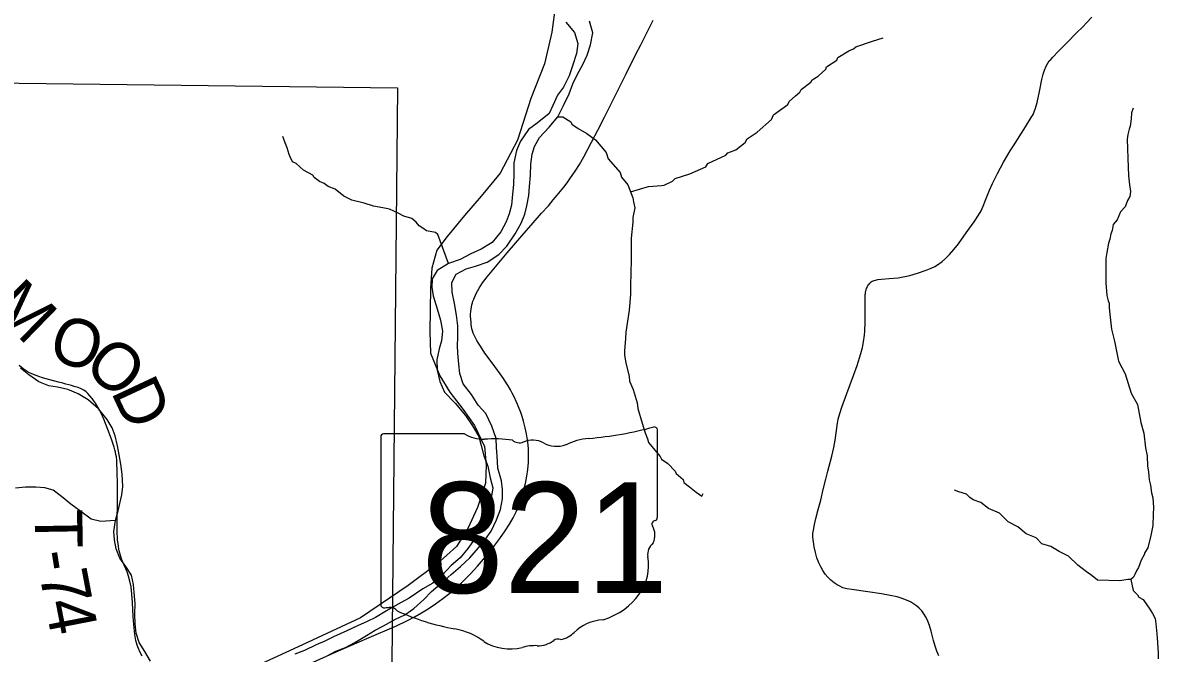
# Model space of a CAD drawing. Extents: x 0 to 34, y -8.9 to 22.
# Drawn here: x 24.652 to 26.005, y 16.673 to 17.424 of the extents above; entities that cross this region are included whole.
import ezdxf

# ---------------------------------------------------------------- set-up
doc = ezdxf.new("R2010")
doc.units = 0
for name, color, linetype in [('GM_X_Corporation', 7, 'Continuous'), ('GM_X_Major_River', 7, 'Continuous'), ('GM_X_Minor_River', 7, 'Continuous'), ('GM_X_Rail_Line', 7, 'Continuous'), ('GM_X_State_Location', 7, 'Continuous'), ('GM_X_State_Route', 7, 'Continuous'), ('GM_X_State_Shield', 7, 'Continuous'), ('GM_X_Township_Road', 7, 'Continuous'), ('GM_X_Township_Road_Text', 7, 'Continuous')]:
    doc.layers.add(name, color=color, linetype=linetype)

msp = doc.modelspace()

# ---------------------------------------------------------------- linework, layer by layer
at = {"layer": 'GM_X_Corporation'}
msp.add_lwpolyline([(24.0671, 17.3595), (25.0983, 17.3466), (25.0882, 16.3389), (24.0445, 16.3452)], close=True, dxfattribs=at)
at = {"layer": 'GM_X_Major_River'}
for points in [[(25.2989, 17.425), (25.3093, 17.4127), (25.3133, 17.3994), (25.3116, 17.3877), (25.3072, 17.374), (25.3028, 17.361), (25.2962, 17.3476), (25.2891, 17.3381), (25.2832, 17.3258), (25.2792, 17.3163), (25.2646, 17.3047), (25.2544, 17.297), (25.2448, 17.2832), (25.24, 17.2722), (25.2368, 17.2573), (25.2369, 17.2448), (25.2364, 17.2315), (25.2354, 17.2201), (25.234, 17.2069), (25.2315, 17.1966), (25.2279, 17.187), (25.2216, 17.1752), (25.2111, 17.1625), (25.198, 17.1544), (25.1855, 17.1489), (25.1731, 17.1423), (25.1592, 17.1376), (25.1456, 17.129), (25.1397, 17.1191), (25.1391, 17.1092), (25.1407, 17.099), (25.1455, 17.0835), (25.1495, 17.0699), (25.1519, 17.0567), (25.1506, 17.0453), (25.148, 17.0358), (25.1452, 17.0228), (25.1457, 17.0103), (25.1489, 16.9967), (25.1544, 16.9843), (25.1671, 16.9708), (25.1795, 16.9562), (25.1876, 16.9438), (25.195, 16.9314), (25.1978, 16.9204), (25.2013, 16.9083), (25.2061, 16.8959), (25.2089, 16.8822), (25.2117, 16.8701), (25.21, 16.8576), (25.2045, 16.845), (25.1982, 16.8309), (25.1924, 16.8157), (25.1879, 16.8061), (25.1819, 16.7978), (25.1731, 16.7868), (25.1621, 16.7776), (25.1518, 16.7666), (25.1405, 16.7565), (25.1284, 16.7499), (25.1123, 16.7387), (25.0983, 16.7309), (25.0852, 16.7236), (25.072, 16.7158), (25.0622, 16.7107), (25.0505, 16.7056), (25.0377, 16.6998), (25.0219, 16.6924), (25.0117, 16.6873), (25.0012, 16.683), (24.9876, 16.6763)], [(25.0143, 16.6699), (25.0248, 16.6753), (25.0361, 16.6797), (25.0474, 16.6859), (25.0613, 16.694), (25.0715, 16.7006), (25.0816, 16.7057), (25.0959, 16.7138), (25.1069, 16.7189), (25.1177, 16.7263), (25.1297, 16.7371), (25.1387, 16.7467), (25.1514, 16.7574), (25.1623, 16.7667), (25.1732, 16.7763), (25.1844, 16.7867), (25.1949, 16.7986), (25.2031, 16.809), (25.2098, 16.8185), (25.2164, 16.8319), (25.2212, 16.8441), (25.2233, 16.857), (25.2235, 16.868), (25.2222, 16.8786), (25.2178, 16.8937), (25.2169, 16.9081), (25.2164, 16.918), (25.2158, 16.929), (25.2107, 16.9437), (25.2037, 16.9588), (25.1944, 16.9685), (25.1863, 16.9813), (25.1767, 16.9941), (25.1727, 17.0062), (25.1714, 17.0175), (25.1701, 17.0304), (25.1696, 17.0399), (25.1702, 17.0494), (25.17, 17.063), (25.1687, 17.0759), (25.1663, 17.0899), (25.1634, 17.1031), (25.1629, 17.1149), (25.1681, 17.1248), (25.1801, 17.131), (25.1911, 17.1342), (25.205, 17.139), (25.2189, 17.1482), (25.2286, 17.1582), (25.2383, 17.1728), (25.2457, 17.1854), (25.2501, 17.1961), (25.2526, 17.2063), (25.2547, 17.2185), (25.2557, 17.2291), (25.2567, 17.2428), (25.2573, 17.2557), (25.2586, 17.2675), (25.2615, 17.277), (25.2674, 17.2877), (25.279, 17.3), (25.2895, 17.3123), (25.2961, 17.3256), (25.3028, 17.3394), (25.3071, 17.3516), (25.3123, 17.3623), (25.319, 17.3745), (25.3245, 17.3856), (25.3281, 17.3981), (25.331, 17.4122), (25.327, 17.4262)], [(24.9876, 16.6763), (24.9759, 16.672)]]:
    msp.add_lwpolyline(points, dxfattribs=at)
at = {"layer": 'GM_X_Minor_River'}
for points in [[(25.3759, 17.223), (25.3973, 17.2292), (25.4129, 17.2302), (25.4159, 17.2307), (25.4261, 17.2354), (25.429, 17.2385), (25.4468, 17.2441), (25.4656, 17.2527), (25.4682, 17.2566), (25.4897, 17.2664), (25.4919, 17.2691), (25.5013, 17.273), (25.5126, 17.2816), (25.5148, 17.2858), (25.5268, 17.294), (25.544, 17.309), (25.5465, 17.3144), (25.5634, 17.3268), (25.5652, 17.3303), (25.5727, 17.3372), (25.5776, 17.3415), (25.5794, 17.3446), (25.591, 17.3535), (25.5925, 17.3562), (25.5996, 17.3608), (25.6086, 17.3689), (25.6097, 17.3716), (25.6217, 17.3798), (25.6232, 17.3829), (25.6363, 17.3907), (25.6416, 17.3934), (25.6446, 17.3957), (25.6642, 17.4025), (25.6771, 17.4065)], [(25.2895, 17.3123), (25.2953, 17.3123), (25.3049, 17.3064), (25.3061, 17.3034), (25.3134, 17.2982), (25.3241, 17.2923), (25.3341, 17.2848), (25.3469, 17.2695), (25.3493, 17.2623), (25.3636, 17.2458), (25.3652, 17.2401), (25.3726, 17.2311), (25.3789, 17.2156), (25.3794, 17.2107), (25.381, 17.2039), (25.3786, 17.1921), (25.3787, 17.1868), (25.3767, 17.1677), (25.3769, 17.1582), (25.3768, 17.1415), (25.3758, 17.1111), (25.376, 17.1005), (25.3744, 17.0818), (25.3703, 17.0556), (25.3701, 17.048), (25.3688, 17.0335), (25.3689, 17.0282), (25.3702, 17.0191), (25.3743, 17.0028), (25.3748, 16.9971), (25.3791, 16.9873), (25.3839, 16.9714), (25.3848, 16.9646), (25.39, 16.9472), (25.3933, 16.9355), (25.3964, 16.9283), (25.3973, 16.9241), (25.4031, 16.9174), (25.4112, 16.9073), (25.4128, 16.9043), (25.4205, 16.8991), (25.429, 16.8901), (25.4302, 16.8871), (25.4387, 16.88), (25.4395, 16.8766), (25.4464, 16.8714), (25.4541, 16.865), (25.4583, 16.862), (25.461, 16.8602), (25.4625, 16.8633)], [(25.975, 17.3227), (25.9732, 17.3169), (25.9726, 17.3097), (25.9716, 17.301), (25.9701, 17.2975), (25.9687, 17.291), (25.968, 17.2857), (25.9682, 17.2739), (25.9688, 17.2629), (25.9696, 17.2417), (25.9705, 17.231), (25.9718, 17.2231), (25.9711, 17.2174), (25.9682, 17.2124), (25.9653, 17.2051), (25.96, 17.199), (25.956, 17.1894), (25.9512, 17.184), (25.9498, 17.1768), (25.9484, 17.1729), (25.9473, 17.1665), (25.9455, 17.1615), (25.9438, 17.1505), (25.9424, 17.1432), (25.9423, 17.1303), (25.9425, 17.1144), (25.9436, 17.0992), (25.9452, 17.0931), (25.9464, 17.0901), (25.9465, 17.0844), (25.9474, 17.0772), (25.9492, 17.059), (25.9528, 17.045), (25.9574, 17.0211), (25.9653, 17.0061), (25.9725, 16.983), (25.98, 16.9694), (25.9841, 16.9478), (25.9878, 16.9354), (25.9896, 16.9179), (25.9917, 16.9081), (25.9923, 16.8959), (25.9931, 16.8891), (25.9941, 16.8796), (25.9957, 16.8732), (25.997, 16.8641), (25.9986, 16.858), (25.9992, 16.8466), (25.9989, 16.8387), (25.9984, 16.8254), (25.996, 16.8135), (25.9924, 16.7987), (25.9891, 16.7929), (25.988, 16.7902), (25.9847, 16.7841), (25.9814, 16.7753), (25.9792, 16.7722), (25.977, 16.7669), (25.9756, 16.7638), (25.9722, 16.7607), (25.9688, 16.7607), (25.9593, 16.7594), (25.9327, 16.7601), (25.9243, 16.7668), (25.9208, 16.769), (25.9127, 16.775), (25.9089, 16.778), (25.8981, 16.7888), (25.887, 16.7943), (25.877, 16.8003), (25.8663, 16.8035), (25.8593, 16.8106), (25.8475, 16.8154), (25.8375, 16.8236), (25.826, 16.8295), (25.8156, 16.8399), (25.8026, 16.8454), (25.7933, 16.8525), (25.7845, 16.8558), (25.7803, 16.8584), (25.7764, 16.8625), (25.7673, 16.8654), (25.7619, 16.8672)], [(25.1592, 17.1376), (25.1462, 17.1721), (25.1435, 17.1743), (25.1329, 17.1764), (25.1283, 17.1794), (25.124, 17.1824), (25.1205, 17.1865), (25.1152, 17.191), (25.106, 17.1939), (25.0991, 17.1975), (25.0888, 17.2023), (25.0808, 17.2037), (25.0697, 17.2058), (25.0587, 17.2094), (25.0438, 17.213), (25.0342, 17.2178), (25.0238, 17.226), (25.0158, 17.2293), (25.0108, 17.2326), (25.0054, 17.2352), (24.9989, 17.2397), (24.9973, 17.2427), (24.9862, 17.2486), (24.9774, 17.2564), (24.9731, 17.2586), (24.9704, 17.2647), (24.9692, 17.2673), (24.9668, 17.2752), (24.9644, 17.2813), (24.9616, 17.2888)], [(24.8039, 16.6634), (24.7971, 16.675), (24.7903, 16.6859), (24.7869, 16.697), (24.7858, 16.7081), (24.7854, 16.7195), (24.7855, 16.7324), (24.7844, 16.7454), (24.7836, 16.7549), (24.7813, 16.766), (24.7745, 16.7765), (24.7672, 16.7862), (24.763, 16.7974), (24.7611, 16.8081), (24.7603, 16.818), (24.7623, 16.8313), (24.7654, 16.8429), (24.7699, 16.8618), (24.771, 16.8716), (24.7703, 16.8864), (24.7685, 16.8983), (24.7666, 16.9094), (24.7647, 16.9201), (24.7617, 16.932), (24.7582, 16.9416), (24.7521, 16.9517), (24.7419, 16.9642), (24.7297, 16.9749), (24.7175, 16.9822), (24.7055, 16.9871), (24.693, 16.9899), (24.6828, 16.9917), (24.6708, 16.9963), (24.659, 17.0047), (24.649, 17.0127)], [(24.7623, 16.8313), (24.7448, 16.83), (24.7331, 16.8327), (24.7209, 16.8418), (24.709, 16.8506), (24.698, 16.8597), (24.688, 16.8673), (24.6778, 16.8703), (24.6672, 16.8711), (24.655, 16.8711), (24.6432, 16.8697)], [(25.9722, 16.7607), (25.9751, 16.7479), (25.9801, 16.7426), (25.9817, 16.74), (25.987, 16.737), (25.9921, 16.7295), (25.994, 16.7269), (25.9979, 16.7205), (26.0011, 16.7145), (26.002, 16.708), (26.0033, 16.6963), (26.0038, 16.6913), (26.0048, 16.6735), (26.005, 16.6663)]]:
    msp.add_lwpolyline(points, dxfattribs=at)
at = {"layer": 'GM_X_Rail_Line'}
msp.add_lwpolyline([(25.2867, 17.4457), (25.2822, 17.4132), (25.2734, 17.3755), (25.2571, 17.3342), (25.2413, 17.2843), (25.2206, 17.2451), (25.1981, 17.2175), (25.1782, 17.1946), (25.1574, 17.1695), (25.145, 17.1533), (25.1391, 17.1318), (25.1376, 17.1082), (25.1369, 17.0565), (25.1376, 17.0307), (25.1487, 17.0034), (25.1605, 16.9842), (25.1767, 16.9635), (25.19, 16.9443), (25.2018, 16.9192), (25.204, 16.897), (25.2033, 16.8756), (25.1937, 16.8468), (25.1819, 16.8217), (25.1686, 16.8003), (25.1457, 16.7796), (25.111, 16.7538), (25.0542, 16.7154), (24.9797, 16.6807), (24.8918, 16.6401)], dxfattribs=at)
at = {"layer": 'GM_X_State_Route'}
msp.add_lwpolyline([(24.9905, 16.6594), (25.0252, 16.6745), (25.0616, 16.6905), (25.097, 16.7058), (25.1094, 16.7116), (25.1194, 16.7167), (25.127, 16.721), (25.135, 16.7259), (25.1437, 16.7319), (25.1523, 16.7381), (25.1606, 16.7446), (25.1692, 16.7519), (25.1774, 16.7596), (25.1853, 16.7676), (25.1937, 16.7768), (25.203, 16.7877), (25.2119, 16.7988), (25.2203, 16.8097), (25.2267, 16.8189), (25.2317, 16.8268), (25.236, 16.8344), (25.2396, 16.8417), (25.2428, 16.8492), (25.2459, 16.8574), (25.2486, 16.8663), (25.2509, 16.8754), (25.2526, 16.884), (25.2537, 16.8921), (25.2544, 16.9002), (25.2545, 16.9083), (25.2542, 16.9164), (25.2534, 16.9251), (25.252, 16.9344), (25.2505, 16.9418), (25.2485, 16.9496), (25.2469, 16.955), (25.2453, 16.9598), (25.2426, 16.9667), (25.2406, 16.9713), (25.2369, 16.9793), (25.2349, 16.9831), (25.2328, 16.9869), (25.2301, 16.9918), (25.2259, 16.9984), (25.2246, 17.0003), (25.2207, 17.0058), (25.2109, 17.0192), (25.2025, 17.0307), (25.1971, 17.039), (25.1949, 17.0424), (25.193, 17.0457), (25.1921, 17.0474), (25.1911, 17.049), (25.1903, 17.0506), (25.1896, 17.0522), (25.1886, 17.0545), (25.1877, 17.0572), (25.187, 17.0596), (25.1865, 17.0622), (25.1862, 17.0645), (25.1859, 17.0672), (25.1855, 17.0716), (25.1853, 17.0743), (25.1854, 17.0769), (25.1856, 17.0802), (25.1859, 17.0829), (25.1863, 17.0856), (25.1869, 17.088), (25.1875, 17.0905), (25.1882, 17.0925), (25.1891, 17.0949), (25.1899, 17.0971), (25.1925, 17.1026), (25.1956, 17.108), (25.1997, 17.1142), (25.2052, 17.1216), (25.213, 17.1312), (25.2291, 17.1501), (25.2465, 17.1704), (25.2598, 17.186), (25.2698, 17.1974), (25.2781, 17.2062), (25.2838, 17.2131), (25.2884, 17.2187), (25.2924, 17.2237), (25.2963, 17.2285), (25.3004, 17.2336), (25.3037, 17.2382), (25.3072, 17.2433), (25.31, 17.2475), (25.315, 17.2554), (25.3203, 17.2646), (25.3296, 17.2821), (25.3371, 17.2964), (25.345, 17.3119), (25.3709, 17.3636), (25.3824, 17.3869), (25.3881, 17.398), (25.3955, 17.4123), (25.403, 17.4274)], dxfattribs=at)
at = {"layer": 'GM_X_State_Shield'}
for p, q in [((25.0784, 16.9309), (25.0784, 16.7308)), ((25.1781, 16.9343), (25.0816, 16.9343)), ((25.408, 16.8346), (25.408, 16.9393)), ((25.4079, 16.8346), (25.408, 16.8346))]:
    msp.add_line(p, q, dxfattribs=at)
for centre, major_axis, start_param, end_param in [((25.0822, 16.9313), (0.00382, 0), 1.712693, 3.28349), ((25.2011, 16.9576), (0.037, 0), 4.042523, 4.731795), ((25.2906, 17.2072), (0.3495, 0), 4.814394, 5.042369), ((25.4043, 16.9397), (0.00367, 0), 6.141152, 7.989035), ((25.2134, 16.822), (0.133, 0), 1.404758, 1.657858), ((25.2436, 16.9324), (0.0107, 0), 3.836095, 5.185415), ((25.2593, 16.9092), (0.0222, 0), 0.950623, 2.079405), ((25.2879, 16.941), (0.0267, 0), 4.081561, 5.145723), ((25.3351, 16.8732), (0.0703, 0), 1.699011, 2.107814), ((25.4071, 16.8269), (0.00568, 0), 1.883978, 3.671073), ((25.371, 16.8137), (0.0341, 0), 5.934695, 6.695948), ((25.404, 16.8342), (0.00393, 0), 5.05454, 6.418171), ((25.4211, 16.7908), (0.0248, 0), 2.387724, 3.262537), ((25.3101, 16.7775), (0.0874, 0), 5.101752, 6.440018), ((25.0822, 16.7303), (0.00385, 0), 3.00124, 4.508301), ((25.0828, 16.7508), (0.0294, 0), 4.665946, 4.897461), ((25.0888, 16.7192), (0.0106, 0), 0.519207, 1.627899), ((25.2226, 16.899), (0.2524, 0), 4.195997, 4.488961), ((25.1474, 16.6409), (0.079, 0), 0.823519, 1.323587), ((25.347, 16.6746), (0.0479, 0), 1.647645, 2.488434), ((25.2328, 16.7182), (0.0501, 0), 4.026481, 4.996735), ((25.2654, 16.7033), (0.0267, 0), 4.691044, 5.507374), ((25.2895, 16.6839), (0.00752, 0), 1.147584, 2.315152), ((25.2863, 16.7114), (0.0282, 0), 4.937069, 5.64225), ((25.2617, 16.6491), (0.0412, 0), 1.495662, 1.94098)]:
    msp.add_ellipse(centre, major_axis=major_axis, ratio=0.8, start_param=start_param, end_param=end_param, dxfattribs=at)
at = {"layer": 'GM_X_Township_Road'}
for points in [[(25.7435, 16.6698), (25.741, 16.6755), (25.739, 16.6814), (25.7372, 16.688), (25.7344, 16.6994), (25.7324, 16.706), (25.7304, 16.7112), (25.7282, 16.7157), (25.7256, 16.7199), (25.723, 16.7234), (25.72, 16.7266), (25.7168, 16.7294), (25.7133, 16.732), (25.7095, 16.7342), (25.705, 16.7363), (25.6998, 16.7383), (25.6938, 16.7401), (25.6853, 16.7419), (25.675, 16.7438), (25.6589, 16.7461), (25.6399, 16.7488), (25.6339, 16.7498), (25.6292, 16.7511), (25.6254, 16.7528), (25.6223, 16.7546), (25.6187, 16.757), (25.6149, 16.7602), (25.6113, 16.7637), (25.6081, 16.7674), (25.6052, 16.7715), (25.6028, 16.7758), (25.6004, 16.7809), (25.5982, 16.7867), (25.5963, 16.7931), (25.5948, 16.7997), (25.5939, 16.8058), (25.5934, 16.8113), (25.5934, 16.8156), (25.5939, 16.8198), (25.5952, 16.8263), (25.5969, 16.8334), (25.5997, 16.8442), (25.6026, 16.8556), (25.6057, 16.8682), (25.6087, 16.8803), (25.6111, 16.89), (25.6157, 16.908), (25.6182, 16.9182), (25.6197, 16.9268), (25.6227, 16.9471), (25.6236, 16.9519), (25.6253, 16.9586), (25.6278, 16.9662), (25.6339, 16.9825), (25.6419, 17.0041), (25.6459, 17.0158), (25.6504, 17.03), (25.6524, 17.0372), (25.6538, 17.0439), (25.6549, 17.0519), (25.6553, 17.0568), (25.6554, 17.0599), (25.6556, 17.0643), (25.6558, 17.0729), (25.6555, 17.0945), (25.6555, 17.0972), (25.6557, 17.0995), (25.6558, 17.1005), (25.6559, 17.1016), (25.6562, 17.1032), (25.6565, 17.1047), (25.6569, 17.1062), (25.6574, 17.1077), (25.6579, 17.109), (25.6586, 17.1104), (25.6595, 17.1118), (25.6602, 17.1129), (25.6611, 17.114), (25.662, 17.1148), (25.6629, 17.1155), (25.6639, 17.1162), (25.6651, 17.1167), (25.6662, 17.1171), (25.6678, 17.1175), (25.6708, 17.1182), (25.6752, 17.1186), (25.6844, 17.1195), (25.695, 17.1204), (25.7011, 17.1215), (25.7089, 17.1233), (25.7179, 17.126), (25.7285, 17.1294), (25.7343, 17.1317), (25.7387, 17.134), (25.7429, 17.1366), (25.7474, 17.1399), (25.7512, 17.1432), (25.756, 17.148), (25.7613, 17.1541), (25.7667, 17.1609), (25.7761, 17.174), (25.7855, 17.1872), (25.7906, 17.1949), (25.7937, 17.2003), (25.7964, 17.2059), (25.7992, 17.2127), (25.8039, 17.2247), (25.8073, 17.2326), (25.8088, 17.236), (25.8132, 17.2448), (25.8206, 17.2582), (25.8255, 17.2668), (25.8285, 17.2715), (25.8325, 17.2777), (25.8468, 17.3002), (25.8536, 17.3113), (25.8558, 17.3151), (25.8587, 17.3226), (25.8605, 17.3292), (25.8634, 17.3425), (25.866, 17.3566), (25.8676, 17.3632), (25.8692, 17.3679), (25.8712, 17.3725), (25.8734, 17.3762), (25.8751, 17.3788), (25.8767, 17.3806), (25.8792, 17.3834), (25.8861, 17.3905), (25.8962, 17.4006), (25.9076, 17.4121), (25.915, 17.4196), (25.9193, 17.4241), (25.9257, 17.4308)], [(24.7939, 16.6697), (24.7915, 16.674), (24.7894, 16.6785), (24.7879, 16.6826), (24.7866, 16.688), (24.7853, 16.6954), (24.7839, 16.7071), (24.7831, 16.7169), (24.7824, 16.7336), (24.7817, 16.7435), (24.7807, 16.7521), (24.7794, 16.7588), (24.7778, 16.7648), (24.7759, 16.77), (24.7725, 16.778), (24.7699, 16.7843), (24.7681, 16.7895), (24.7673, 16.7923), (24.7667, 16.7949), (24.7662, 16.7972), (24.7657, 16.8004), (24.7652, 16.8039), (24.7647, 16.8078), (24.7644, 16.8119), (24.7642, 16.8158), (24.7641, 16.8215), (24.764, 16.8276), (24.7645, 16.8562), (24.7646, 16.8742), (24.7643, 16.8898), (24.7639, 16.8997), (24.7637, 16.9032), (24.7632, 16.907), (24.7627, 16.91), (24.7622, 16.9126), (24.7615, 16.9154), (24.7606, 16.9186), (24.7575, 16.9281), (24.7532, 16.9397), (24.7484, 16.9518), (24.7451, 16.9592), (24.7425, 16.9641), (24.7383, 16.971), (24.7345, 16.9766), (24.7317, 16.9799), (24.7294, 16.9824), (24.7273, 16.9845), (24.7244, 16.9864), (24.7212, 16.9879), (24.7175, 16.9895), (24.713, 16.991), (24.7096, 16.992), (24.7064, 16.9928), (24.7029, 16.9938), (24.6995, 16.9947), (24.6943, 16.996), (24.6841, 16.9987), (24.6751, 17.0013), (24.671, 17.0026), (24.6675, 17.0039), (24.6645, 17.005), (24.6618, 17.0063), (24.6595, 17.0073), (24.6568, 17.0089), (24.6544, 17.0103), (24.6521, 17.0119), (24.6472, 17.0157)]]:
    msp.add_lwpolyline(points, dxfattribs=at)

# ---------------------------------------------------------------- texts
at = {"layer": 'GM_X_State_Location'}
for s in ['s', 'r']:
    msp.add_text(s, height=0.000189, dxfattribs=at).set_placement((25.2395, 16.8175))
msp.add_text('821', height=0.000189, rotation=0, dxfattribs=at).set_placement((25.1726, 16.8038))
at = {"layer": 'GM_X_State_Shield'}
msp.add_text('821', height=0.13184, dxfattribs=at).set_placement((25.1269, 16.7449))
at = {"layer": 'GM_X_Township_Road_Text'}
for s, rotation, p in [('M', 315.7458, (24.6119, 17.0827)), ('O', 341.4323, (24.6796, 17.0253)), ('O', 319.4864, (24.722, 17.0122)), ('D', 295.0563, (24.7562, 16.9848)), ('T', 270.9901, (24.6657, 16.8441)), ('-', 279.2557, (24.6672, 16.7927)), ('7', 280.7533, (24.6712, 16.768)), ('4', 280.9802, (24.6778, 16.7334))]:
    msp.add_text(s, height=0.0568, rotation=rotation, dxfattribs=at).set_placement(p)

doc.saveas('drawing.dxf')
